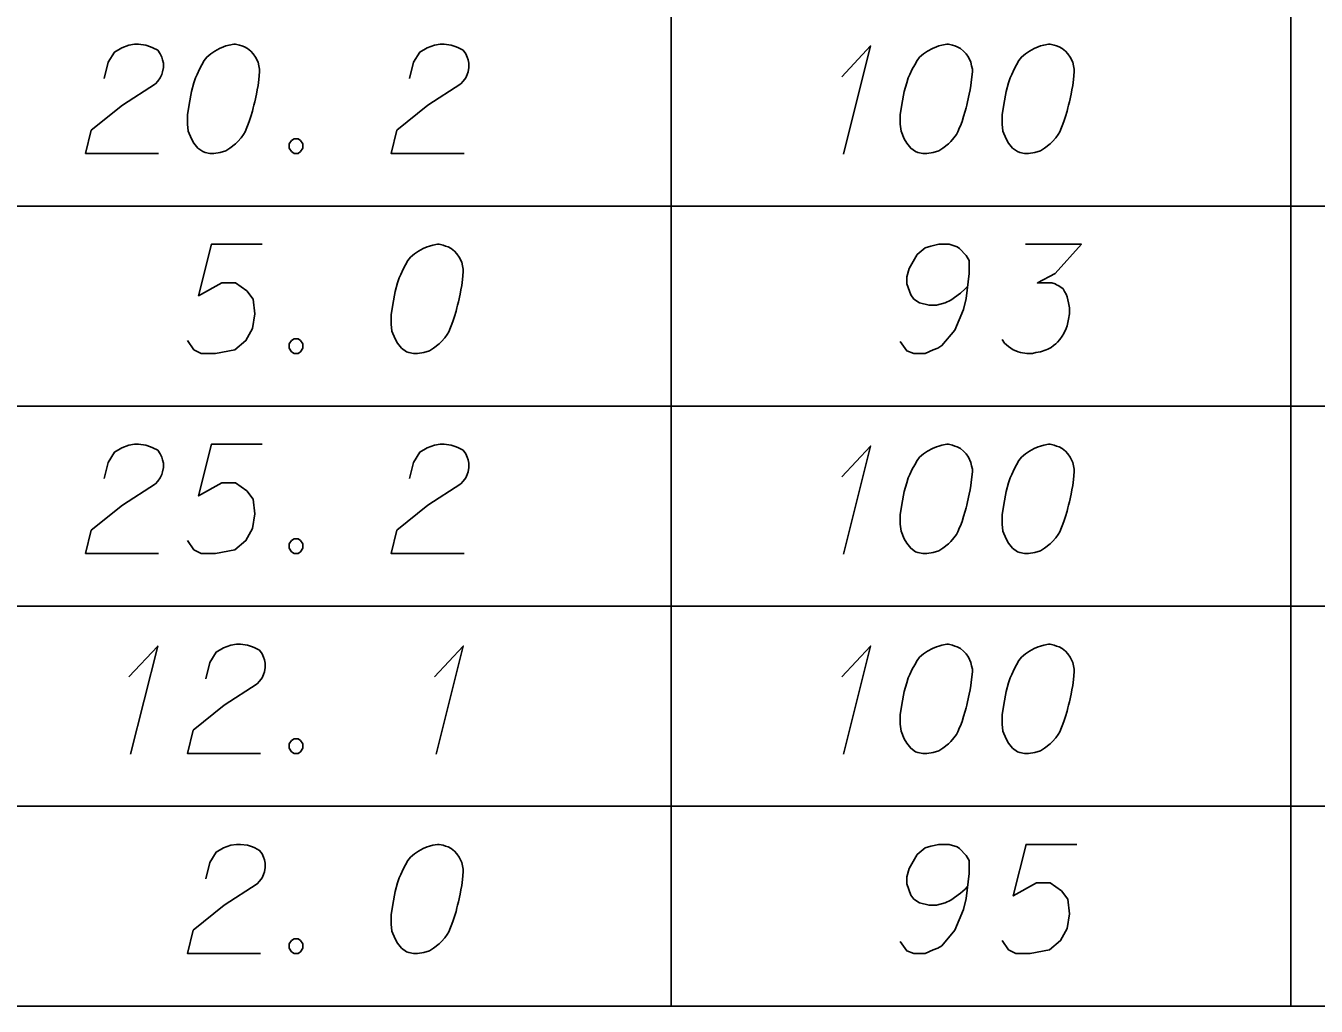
# Model space of a CAD drawing. Extents: x 2074207 to 2076812, y 516372 to 523312.
# Drawn here: x 2076621.8 to 2076678.5, y 519867.3 to 519910.4 of the extents above; entities that cross this region are included whole.
import ezdxf

# ---------------------------------------------------------------- set-up
doc = ezdxf.new("R2010")
doc.units = 0
for name, color, linetype in [('Prop DirtTable_ Soil Test Results - Outline (Major)', 7, 'Continuous'), ('Prop DirtTable_ Soil Test Results - Outline (Minor)', 7, 'Continuous'), ('Prop DirtTable_ Soil Test Results - Tx (Sample Data)', 7, 'Continuous')]:
    doc.layers.add(name, color=color, linetype=linetype)

msp = doc.modelspace()

# ---------------------------------------------------------------- linework, layer by layer
at = {"layer": 'Prop DirtTable_ Soil Test Results - Outline (Major)'}
msp.add_line((2076260.609, 519867.297), (2076811.903, 519867.297), dxfattribs=at)
at = {"layer": 'Prop DirtTable_ Soil Test Results - Outline (Minor)'}
for p, q in [((2076650.154, 519911.297), (2076650.154, 519902.497)), ((2076677.413, 519911.297), (2076677.413, 519902.497)), ((2076260.609, 519902.497), (2076811.903, 519902.497)), ((2076260.609, 519902.497), (2076811.903, 519902.497)), ((2076650.154, 519902.497), (2076650.154, 519893.697)), ((2076677.413, 519902.497), (2076677.413, 519893.697)), ((2076260.609, 519893.697), (2076811.903, 519893.697)), ((2076260.609, 519893.697), (2076811.903, 519893.697)), ((2076650.154, 519893.697), (2076650.154, 519884.897)), ((2076677.413, 519893.697), (2076677.413, 519884.897)), ((2076260.609, 519884.897), (2076811.903, 519884.897)), ((2076260.609, 519884.897), (2076811.903, 519884.897)), ((2076650.154, 519884.897), (2076650.154, 519876.097)), ((2076677.413, 519884.897), (2076677.413, 519876.097)), ((2076260.609, 519876.097), (2076811.903, 519876.097)), ((2076260.609, 519876.097), (2076811.903, 519876.097)), ((2076650.154, 519876.097), (2076650.154, 519867.297)), ((2076677.413, 519876.097), (2076677.413, 519867.297)), ((2076260.609, 519867.297), (2076811.903, 519867.297))]:
    msp.add_line(p, q, dxfattribs=at)
at = {"layer": 'Prop DirtTable_ Soil Test Results - Tx (Sample Data)'}
for points in [[(2076625.207, 519908.107), (2076625.383, 519908.825), (2076625.666, 519909.278), (2076625.983, 519909.467), (2076626.3, 519909.581), (2076626.547, 519909.618), (2076626.724, 519909.618), (2076627.041, 519909.581), (2076627.253, 519909.505), (2076627.359, 519909.467), (2076627.57, 519909.354), (2076627.676, 519909.203), (2076627.747, 519909.052), (2076627.782, 519908.938), (2076627.817, 519908.787), (2076627.817, 519908.598), (2076627.782, 519908.409), (2076627.747, 519908.296), (2076627.676, 519908.144), (2076627.57, 519907.993), (2076627.465, 519907.88), (2076626.018, 519906.935), (2076624.643, 519905.839), (2076624.396, 519904.818), (2076627.606, 519904.818)], [(2076630.992, 519909.618), (2076630.922, 519909.618), (2076630.71, 519909.581), (2076630.569, 519909.543), (2076630.463, 519909.505), (2076630.287, 519909.43), (2076630.075, 519909.316), (2076629.899, 519909.203), (2076629.722, 519909.052), (2076629.616, 519908.9), (2076629.511, 519908.711), (2076629.405, 519908.522), (2076629.299, 519908.296), (2076629.228, 519908.144), (2076629.158, 519907.918), (2076629.052, 519907.54), (2076628.946, 519906.973), (2076628.876, 519906.519), (2076628.876, 519906.104), (2076628.911, 519905.801), (2076629.052, 519905.461), (2076629.158, 519905.272), (2076629.334, 519905.045), (2076629.546, 519904.894), (2076629.652, 519904.856), (2076629.863, 519904.818), (2076630.04, 519904.818), (2076630.322, 519904.856), (2076630.569, 519904.932), (2076630.745, 519905.045), (2076630.992, 519905.234), (2076631.098, 519905.348), (2076631.239, 519905.499), (2076631.345, 519905.65), (2076631.415, 519905.763), (2076631.486, 519905.952), (2076631.521, 519906.028), (2076631.592, 519906.217), (2076631.662, 519906.444), (2076631.733, 519906.67), (2076631.768, 519906.822), (2076631.803, 519906.935), (2076631.839, 519907.086), (2076631.909, 519907.426), (2076631.945, 519907.615), (2076631.98, 519907.804), (2076632.015, 519908.069), (2076632.05, 519908.409), (2076632.05, 519908.522), (2076632.015, 519908.674), (2076631.98, 519908.825), (2076631.874, 519909.052), (2076631.768, 519909.203), (2076631.662, 519909.316), (2076631.521, 519909.43), (2076631.38, 519909.505), (2076631.274, 519909.543), (2076631.169, 519909.581), (2076630.992, 519909.618)], [(2076638.647, 519908.107), (2076638.823, 519908.825), (2076639.106, 519909.278), (2076639.423, 519909.467), (2076639.74, 519909.581), (2076639.987, 519909.618), (2076640.164, 519909.618), (2076640.481, 519909.581), (2076640.693, 519909.505), (2076640.799, 519909.467), (2076641.01, 519909.354), (2076641.116, 519909.203), (2076641.187, 519909.052), (2076641.222, 519908.938), (2076641.257, 519908.787), (2076641.257, 519908.598), (2076641.222, 519908.409), (2076641.187, 519908.296), (2076641.116, 519908.144), (2076641.01, 519907.993), (2076640.905, 519907.88), (2076639.458, 519906.935), (2076638.083, 519905.839), (2076637.836, 519904.818), (2076641.046, 519904.818)], [(2076657.66, 519908.182), (2076658.93, 519909.543), (2076657.731, 519904.781)], [(2076662.352, 519909.618), (2076662.282, 519909.618), (2076662.07, 519909.581), (2076661.929, 519909.543), (2076661.823, 519909.505), (2076661.647, 519909.43), (2076661.435, 519909.316), (2076661.259, 519909.203), (2076661.082, 519909.052), (2076660.976, 519908.9), (2076660.871, 519908.711), (2076660.765, 519908.522), (2076660.659, 519908.296), (2076660.588, 519908.144), (2076660.518, 519907.918), (2076660.412, 519907.54), (2076660.306, 519906.973), (2076660.236, 519906.519), (2076660.236, 519906.104), (2076660.271, 519905.801), (2076660.412, 519905.461), (2076660.518, 519905.272), (2076660.694, 519905.045), (2076660.906, 519904.894), (2076661.012, 519904.856), (2076661.223, 519904.818), (2076661.4, 519904.818), (2076661.682, 519904.856), (2076661.929, 519904.932), (2076662.105, 519905.045), (2076662.352, 519905.234), (2076662.458, 519905.348), (2076662.599, 519905.499), (2076662.705, 519905.65), (2076662.775, 519905.763), (2076662.846, 519905.952), (2076662.881, 519906.028), (2076662.952, 519906.217), (2076663.022, 519906.444), (2076663.093, 519906.67), (2076663.128, 519906.822), (2076663.163, 519906.935), (2076663.199, 519907.086), (2076663.269, 519907.426), (2076663.305, 519907.615), (2076663.34, 519907.804), (2076663.375, 519908.069), (2076663.41, 519908.409), (2076663.41, 519908.522), (2076663.375, 519908.674), (2076663.34, 519908.825), (2076663.234, 519909.052), (2076663.128, 519909.203), (2076663.022, 519909.316), (2076662.881, 519909.43), (2076662.74, 519909.505), (2076662.634, 519909.543), (2076662.529, 519909.581), (2076662.352, 519909.618)], [(2076666.832, 519909.618), (2076666.762, 519909.618), (2076666.55, 519909.581), (2076666.409, 519909.543), (2076666.303, 519909.505), (2076666.127, 519909.43), (2076665.915, 519909.316), (2076665.739, 519909.203), (2076665.562, 519909.052), (2076665.456, 519908.9), (2076665.351, 519908.711), (2076665.245, 519908.522), (2076665.139, 519908.296), (2076665.068, 519908.144), (2076664.998, 519907.918), (2076664.892, 519907.54), (2076664.786, 519906.973), (2076664.716, 519906.519), (2076664.716, 519906.104), (2076664.751, 519905.801), (2076664.892, 519905.461), (2076664.998, 519905.272), (2076665.174, 519905.045), (2076665.386, 519904.894), (2076665.492, 519904.856), (2076665.703, 519904.818), (2076665.88, 519904.818), (2076666.162, 519904.856), (2076666.409, 519904.932), (2076666.585, 519905.045), (2076666.832, 519905.234), (2076666.938, 519905.348), (2076667.079, 519905.499), (2076667.185, 519905.65), (2076667.255, 519905.763), (2076667.326, 519905.952), (2076667.361, 519906.028), (2076667.432, 519906.217), (2076667.502, 519906.444), (2076667.573, 519906.67), (2076667.608, 519906.822), (2076667.643, 519906.935), (2076667.679, 519907.086), (2076667.749, 519907.426), (2076667.785, 519907.615), (2076667.82, 519907.804), (2076667.855, 519908.069), (2076667.89, 519908.409), (2076667.89, 519908.522), (2076667.855, 519908.674), (2076667.82, 519908.825), (2076667.714, 519909.052), (2076667.608, 519909.203), (2076667.502, 519909.316), (2076667.361, 519909.43), (2076667.22, 519909.505), (2076667.114, 519909.543), (2076667.009, 519909.581), (2076666.832, 519909.618)], [(2076633.567, 519905.461), (2076633.744, 519905.461), (2076633.849, 519905.385), (2076633.955, 519905.234), (2076633.955, 519905.045), (2076633.849, 519904.894), (2076633.744, 519904.818), (2076633.567, 519904.818), (2076633.461, 519904.894), (2076633.356, 519905.045), (2076633.356, 519905.234), (2076633.461, 519905.385), (2076633.567, 519905.461)], [(2076632.156, 519900.818), (2076629.934, 519900.818), (2076629.369, 519898.551), (2076630.392, 519899.118), (2076630.992, 519899.118), (2076631.486, 519898.778), (2076631.768, 519898.4), (2076631.839, 519897.757), (2076631.733, 519897.115), (2076631.451, 519896.585), (2076630.957, 519896.17), (2076630.11, 519896.018), (2076629.475, 519896.018), (2076629.158, 519896.17), (2076628.876, 519896.585)], [(2076639.952, 519900.818), (2076639.882, 519900.818), (2076639.67, 519900.781), (2076639.529, 519900.743), (2076639.423, 519900.705), (2076639.247, 519900.63), (2076639.035, 519900.516), (2076638.859, 519900.403), (2076638.682, 519900.252), (2076638.576, 519900.1), (2076638.471, 519899.911), (2076638.365, 519899.722), (2076638.259, 519899.496), (2076638.188, 519899.344), (2076638.118, 519899.118), (2076638.012, 519898.74), (2076637.906, 519898.173), (2076637.836, 519897.719), (2076637.836, 519897.304), (2076637.871, 519897.001), (2076638.012, 519896.661), (2076638.118, 519896.472), (2076638.294, 519896.245), (2076638.506, 519896.094), (2076638.612, 519896.056), (2076638.823, 519896.018), (2076639, 519896.018), (2076639.282, 519896.056), (2076639.529, 519896.132), (2076639.705, 519896.245), (2076639.952, 519896.434), (2076640.058, 519896.548), (2076640.199, 519896.699), (2076640.305, 519896.85), (2076640.375, 519896.963), (2076640.446, 519897.152), (2076640.481, 519897.228), (2076640.552, 519897.417), (2076640.622, 519897.644), (2076640.693, 519897.87), (2076640.728, 519898.022), (2076640.763, 519898.135), (2076640.799, 519898.286), (2076640.869, 519898.626), (2076640.905, 519898.815), (2076640.94, 519899.004), (2076640.975, 519899.269), (2076641.01, 519899.609), (2076641.01, 519899.722), (2076640.975, 519899.874), (2076640.94, 519900.025), (2076640.834, 519900.252), (2076640.728, 519900.403), (2076640.622, 519900.516), (2076640.481, 519900.63), (2076640.34, 519900.705), (2076640.234, 519900.743), (2076640.129, 519900.781), (2076639.952, 519900.818)], [(2076660.236, 519896.548), (2076660.518, 519896.132), (2076660.835, 519896.018), (2076661.329, 519896.018), (2076661.682, 519896.17), (2076661.894, 519896.245), (2076662.07, 519896.359), (2076662.634, 519897.039), (2076663.022, 519897.946), (2076663.128, 519898.437), (2076663.269, 519899.533), (2076663.269, 519900.1), (2076663.128, 519900.327), (2076662.846, 519900.63), (2076662.74, 519900.705), (2076662.387, 519900.818), (2076661.929, 519900.818), (2076661.576, 519900.743), (2076661.329, 519900.667), (2076660.976, 519900.365), (2076660.624, 519899.76), (2076660.518, 519899.382), (2076660.518, 519899.08), (2076660.694, 519898.589), (2076660.835, 519898.4), (2076661.082, 519898.248), (2076661.506, 519898.135), (2076661.823, 519898.135), (2076662.211, 519898.248), (2076662.458, 519898.362), (2076662.881, 519898.664), (2076663.093, 519898.853), (2076663.199, 519898.967)], [(2076665.739, 519900.818), (2076668.208, 519900.818), (2076667.044, 519899.533), (2076666.268, 519899.118), (2076666.903, 519899.118), (2076667.044, 519899.08), (2076667.114, 519899.042), (2076667.185, 519899.004), (2076667.255, 519898.967), (2076667.397, 519898.853), (2076667.467, 519898.74), (2076667.538, 519898.626), (2076667.573, 519898.513), (2076667.643, 519898.248), (2076667.679, 519898.022), (2076667.679, 519897.908), (2076667.679, 519897.757), (2076667.643, 519897.53), (2076667.608, 519897.379), (2076667.573, 519897.228), (2076667.538, 519897.115), (2076667.502, 519897.039), (2076667.467, 519896.963), (2076667.432, 519896.888), (2076667.361, 519896.774), (2076667.255, 519896.623), (2076667.15, 519896.51), (2076667.079, 519896.434), (2076666.973, 519896.359), (2076666.867, 519896.283), (2076666.726, 519896.207), (2076666.656, 519896.17), (2076666.409, 519896.094), (2076666.197, 519896.056), (2076666.056, 519896.018), (2076665.809, 519896.018), (2076665.527, 519896.056), (2076665.421, 519896.094), (2076665.315, 519896.132), (2076665.209, 519896.17), (2076665.104, 519896.245), (2076664.998, 519896.321), (2076664.821, 519896.472), (2076664.716, 519896.623)], [(2076633.567, 519896.661), (2076633.744, 519896.661), (2076633.849, 519896.585), (2076633.955, 519896.434), (2076633.955, 519896.245), (2076633.849, 519896.094), (2076633.744, 519896.018), (2076633.567, 519896.018), (2076633.461, 519896.094), (2076633.356, 519896.245), (2076633.356, 519896.434), (2076633.461, 519896.585), (2076633.567, 519896.661)], [(2076625.207, 519890.507), (2076625.383, 519891.225), (2076625.666, 519891.678), (2076625.983, 519891.867), (2076626.3, 519891.981), (2076626.547, 519892.018), (2076626.724, 519892.018), (2076627.041, 519891.981), (2076627.253, 519891.905), (2076627.359, 519891.867), (2076627.57, 519891.754), (2076627.676, 519891.603), (2076627.747, 519891.452), (2076627.782, 519891.338), (2076627.817, 519891.187), (2076627.817, 519890.998), (2076627.782, 519890.809), (2076627.747, 519890.696), (2076627.676, 519890.544), (2076627.57, 519890.393), (2076627.465, 519890.28), (2076626.018, 519889.335), (2076624.643, 519888.239), (2076624.396, 519887.218), (2076627.606, 519887.218)], [(2076632.156, 519892.018), (2076629.934, 519892.018), (2076629.369, 519889.751), (2076630.392, 519890.318), (2076630.992, 519890.318), (2076631.486, 519889.978), (2076631.768, 519889.6), (2076631.839, 519888.957), (2076631.733, 519888.315), (2076631.451, 519887.785), (2076630.957, 519887.37), (2076630.11, 519887.218), (2076629.475, 519887.218), (2076629.158, 519887.37), (2076628.876, 519887.785)], [(2076638.647, 519890.507), (2076638.823, 519891.225), (2076639.106, 519891.678), (2076639.423, 519891.867), (2076639.74, 519891.981), (2076639.987, 519892.018), (2076640.164, 519892.018), (2076640.481, 519891.981), (2076640.693, 519891.905), (2076640.799, 519891.867), (2076641.01, 519891.754), (2076641.116, 519891.603), (2076641.187, 519891.452), (2076641.222, 519891.338), (2076641.257, 519891.187), (2076641.257, 519890.998), (2076641.222, 519890.809), (2076641.187, 519890.696), (2076641.116, 519890.544), (2076641.01, 519890.393), (2076640.905, 519890.28), (2076639.458, 519889.335), (2076638.083, 519888.239), (2076637.836, 519887.218), (2076641.046, 519887.218)], [(2076657.66, 519890.582), (2076658.93, 519891.943), (2076657.731, 519887.181)], [(2076662.352, 519892.018), (2076662.282, 519892.018), (2076662.07, 519891.981), (2076661.929, 519891.943), (2076661.823, 519891.905), (2076661.647, 519891.83), (2076661.435, 519891.716), (2076661.259, 519891.603), (2076661.082, 519891.452), (2076660.976, 519891.3), (2076660.871, 519891.111), (2076660.765, 519890.922), (2076660.659, 519890.696), (2076660.588, 519890.544), (2076660.518, 519890.318), (2076660.412, 519889.94), (2076660.306, 519889.373), (2076660.236, 519888.919), (2076660.236, 519888.504), (2076660.271, 519888.201), (2076660.412, 519887.861), (2076660.518, 519887.672), (2076660.694, 519887.445), (2076660.906, 519887.294), (2076661.012, 519887.256), (2076661.223, 519887.218), (2076661.4, 519887.218), (2076661.682, 519887.256), (2076661.929, 519887.332), (2076662.105, 519887.445), (2076662.352, 519887.634), (2076662.458, 519887.748), (2076662.599, 519887.899), (2076662.705, 519888.05), (2076662.775, 519888.163), (2076662.846, 519888.352), (2076662.881, 519888.428), (2076662.952, 519888.617), (2076663.022, 519888.844), (2076663.093, 519889.07), (2076663.128, 519889.222), (2076663.163, 519889.335), (2076663.199, 519889.486), (2076663.269, 519889.826), (2076663.305, 519890.015), (2076663.34, 519890.204), (2076663.375, 519890.469), (2076663.41, 519890.809), (2076663.41, 519890.922), (2076663.375, 519891.074), (2076663.34, 519891.225), (2076663.234, 519891.452), (2076663.128, 519891.603), (2076663.022, 519891.716), (2076662.881, 519891.83), (2076662.74, 519891.905), (2076662.634, 519891.943), (2076662.529, 519891.981), (2076662.352, 519892.018)], [(2076666.832, 519892.018), (2076666.762, 519892.018), (2076666.55, 519891.981), (2076666.409, 519891.943), (2076666.303, 519891.905), (2076666.127, 519891.83), (2076665.915, 519891.716), (2076665.739, 519891.603), (2076665.562, 519891.452), (2076665.456, 519891.3), (2076665.351, 519891.111), (2076665.245, 519890.922), (2076665.139, 519890.696), (2076665.068, 519890.544), (2076664.998, 519890.318), (2076664.892, 519889.94), (2076664.786, 519889.373), (2076664.716, 519888.919), (2076664.716, 519888.504), (2076664.751, 519888.201), (2076664.892, 519887.861), (2076664.998, 519887.672), (2076665.174, 519887.445), (2076665.386, 519887.294), (2076665.492, 519887.256), (2076665.703, 519887.218), (2076665.88, 519887.218), (2076666.162, 519887.256), (2076666.409, 519887.332), (2076666.585, 519887.445), (2076666.832, 519887.634), (2076666.938, 519887.748), (2076667.079, 519887.899), (2076667.185, 519888.05), (2076667.255, 519888.163), (2076667.326, 519888.352), (2076667.361, 519888.428), (2076667.432, 519888.617), (2076667.502, 519888.844), (2076667.573, 519889.07), (2076667.608, 519889.222), (2076667.643, 519889.335), (2076667.679, 519889.486), (2076667.749, 519889.826), (2076667.785, 519890.015), (2076667.82, 519890.204), (2076667.855, 519890.469), (2076667.89, 519890.809), (2076667.89, 519890.922), (2076667.855, 519891.074), (2076667.82, 519891.225), (2076667.714, 519891.452), (2076667.608, 519891.603), (2076667.502, 519891.716), (2076667.361, 519891.83), (2076667.22, 519891.905), (2076667.114, 519891.943), (2076667.009, 519891.981), (2076666.832, 519892.018)], [(2076633.567, 519887.861), (2076633.744, 519887.861), (2076633.849, 519887.785), (2076633.955, 519887.634), (2076633.955, 519887.445), (2076633.849, 519887.294), (2076633.744, 519887.218), (2076633.567, 519887.218), (2076633.461, 519887.294), (2076633.356, 519887.445), (2076633.356, 519887.634), (2076633.461, 519887.785), (2076633.567, 519887.861)], [(2076626.3, 519881.782), (2076627.57, 519883.143), (2076626.371, 519878.381)], [(2076629.687, 519881.707), (2076629.863, 519882.425), (2076630.146, 519882.878), (2076630.463, 519883.067), (2076630.78, 519883.181), (2076631.027, 519883.218), (2076631.204, 519883.218), (2076631.521, 519883.181), (2076631.733, 519883.105), (2076631.839, 519883.067), (2076632.05, 519882.954), (2076632.156, 519882.803), (2076632.227, 519882.652), (2076632.262, 519882.538), (2076632.297, 519882.387), (2076632.297, 519882.198), (2076632.262, 519882.009), (2076632.227, 519881.896), (2076632.156, 519881.744), (2076632.05, 519881.593), (2076631.945, 519881.48), (2076630.498, 519880.535), (2076629.123, 519879.439), (2076628.876, 519878.418), (2076632.086, 519878.418)], [(2076639.74, 519881.782), (2076641.01, 519883.143), (2076639.811, 519878.381)], [(2076657.66, 519881.782), (2076658.93, 519883.143), (2076657.731, 519878.381)], [(2076662.352, 519883.218), (2076662.282, 519883.218), (2076662.07, 519883.181), (2076661.929, 519883.143), (2076661.823, 519883.105), (2076661.647, 519883.03), (2076661.435, 519882.916), (2076661.259, 519882.803), (2076661.082, 519882.652), (2076660.976, 519882.5), (2076660.871, 519882.311), (2076660.765, 519882.122), (2076660.659, 519881.896), (2076660.588, 519881.744), (2076660.518, 519881.518), (2076660.412, 519881.14), (2076660.306, 519880.573), (2076660.236, 519880.119), (2076660.236, 519879.704), (2076660.271, 519879.401), (2076660.412, 519879.061), (2076660.518, 519878.872), (2076660.694, 519878.645), (2076660.906, 519878.494), (2076661.012, 519878.456), (2076661.223, 519878.418), (2076661.4, 519878.418), (2076661.682, 519878.456), (2076661.929, 519878.532), (2076662.105, 519878.645), (2076662.352, 519878.834), (2076662.458, 519878.948), (2076662.599, 519879.099), (2076662.705, 519879.25), (2076662.775, 519879.363), (2076662.846, 519879.552), (2076662.881, 519879.628), (2076662.952, 519879.817), (2076663.022, 519880.044), (2076663.093, 519880.27), (2076663.128, 519880.422), (2076663.163, 519880.535), (2076663.199, 519880.686), (2076663.269, 519881.026), (2076663.305, 519881.215), (2076663.34, 519881.404), (2076663.375, 519881.669), (2076663.41, 519882.009), (2076663.41, 519882.122), (2076663.375, 519882.274), (2076663.34, 519882.425), (2076663.234, 519882.652), (2076663.128, 519882.803), (2076663.022, 519882.916), (2076662.881, 519883.03), (2076662.74, 519883.105), (2076662.634, 519883.143), (2076662.529, 519883.181), (2076662.352, 519883.218)], [(2076666.832, 519883.218), (2076666.762, 519883.218), (2076666.55, 519883.181), (2076666.409, 519883.143), (2076666.303, 519883.105), (2076666.127, 519883.03), (2076665.915, 519882.916), (2076665.739, 519882.803), (2076665.562, 519882.652), (2076665.456, 519882.5), (2076665.351, 519882.311), (2076665.245, 519882.122), (2076665.139, 519881.896), (2076665.068, 519881.744), (2076664.998, 519881.518), (2076664.892, 519881.14), (2076664.786, 519880.573), (2076664.716, 519880.119), (2076664.716, 519879.704), (2076664.751, 519879.401), (2076664.892, 519879.061), (2076664.998, 519878.872), (2076665.174, 519878.645), (2076665.386, 519878.494), (2076665.492, 519878.456), (2076665.703, 519878.418), (2076665.88, 519878.418), (2076666.162, 519878.456), (2076666.409, 519878.532), (2076666.585, 519878.645), (2076666.832, 519878.834), (2076666.938, 519878.948), (2076667.079, 519879.099), (2076667.185, 519879.25), (2076667.255, 519879.363), (2076667.326, 519879.552), (2076667.361, 519879.628), (2076667.432, 519879.817), (2076667.502, 519880.044), (2076667.573, 519880.27), (2076667.608, 519880.422), (2076667.643, 519880.535), (2076667.679, 519880.686), (2076667.749, 519881.026), (2076667.785, 519881.215), (2076667.82, 519881.404), (2076667.855, 519881.669), (2076667.89, 519882.009), (2076667.89, 519882.122), (2076667.855, 519882.274), (2076667.82, 519882.425), (2076667.714, 519882.652), (2076667.608, 519882.803), (2076667.502, 519882.916), (2076667.361, 519883.03), (2076667.22, 519883.105), (2076667.114, 519883.143), (2076667.009, 519883.181), (2076666.832, 519883.218)], [(2076633.567, 519879.061), (2076633.744, 519879.061), (2076633.849, 519878.985), (2076633.955, 519878.834), (2076633.955, 519878.645), (2076633.849, 519878.494), (2076633.744, 519878.418), (2076633.567, 519878.418), (2076633.461, 519878.494), (2076633.356, 519878.645), (2076633.356, 519878.834), (2076633.461, 519878.985), (2076633.567, 519879.061)], [(2076629.687, 519872.907), (2076629.863, 519873.625), (2076630.146, 519874.078), (2076630.463, 519874.267), (2076630.78, 519874.381), (2076631.027, 519874.418), (2076631.204, 519874.418), (2076631.521, 519874.381), (2076631.733, 519874.305), (2076631.839, 519874.267), (2076632.05, 519874.154), (2076632.156, 519874.003), (2076632.227, 519873.852), (2076632.262, 519873.738), (2076632.297, 519873.587), (2076632.297, 519873.398), (2076632.262, 519873.209), (2076632.227, 519873.096), (2076632.156, 519872.944), (2076632.05, 519872.793), (2076631.945, 519872.68), (2076630.498, 519871.735), (2076629.123, 519870.639), (2076628.876, 519869.618), (2076632.086, 519869.618)], [(2076639.952, 519874.418), (2076639.882, 519874.418), (2076639.67, 519874.381), (2076639.529, 519874.343), (2076639.423, 519874.305), (2076639.247, 519874.23), (2076639.035, 519874.116), (2076638.859, 519874.003), (2076638.682, 519873.852), (2076638.576, 519873.7), (2076638.471, 519873.511), (2076638.365, 519873.322), (2076638.259, 519873.096), (2076638.188, 519872.944), (2076638.118, 519872.718), (2076638.012, 519872.34), (2076637.906, 519871.773), (2076637.836, 519871.319), (2076637.836, 519870.904), (2076637.871, 519870.601), (2076638.012, 519870.261), (2076638.118, 519870.072), (2076638.294, 519869.845), (2076638.506, 519869.694), (2076638.612, 519869.656), (2076638.823, 519869.618), (2076639, 519869.618), (2076639.282, 519869.656), (2076639.529, 519869.732), (2076639.705, 519869.845), (2076639.952, 519870.034), (2076640.058, 519870.148), (2076640.199, 519870.299), (2076640.305, 519870.45), (2076640.375, 519870.563), (2076640.446, 519870.752), (2076640.481, 519870.828), (2076640.552, 519871.017), (2076640.622, 519871.244), (2076640.693, 519871.47), (2076640.728, 519871.622), (2076640.763, 519871.735), (2076640.799, 519871.886), (2076640.869, 519872.226), (2076640.905, 519872.415), (2076640.94, 519872.604), (2076640.975, 519872.869), (2076641.01, 519873.209), (2076641.01, 519873.322), (2076640.975, 519873.474), (2076640.94, 519873.625), (2076640.834, 519873.852), (2076640.728, 519874.003), (2076640.622, 519874.116), (2076640.481, 519874.23), (2076640.34, 519874.305), (2076640.234, 519874.343), (2076640.129, 519874.381), (2076639.952, 519874.418)], [(2076660.236, 519870.148), (2076660.518, 519869.732), (2076660.835, 519869.618), (2076661.329, 519869.618), (2076661.682, 519869.77), (2076661.894, 519869.845), (2076662.07, 519869.959), (2076662.634, 519870.639), (2076663.022, 519871.546), (2076663.128, 519872.037), (2076663.269, 519873.133), (2076663.269, 519873.7), (2076663.128, 519873.927), (2076662.846, 519874.23), (2076662.74, 519874.305), (2076662.387, 519874.418), (2076661.929, 519874.418), (2076661.576, 519874.343), (2076661.329, 519874.267), (2076660.976, 519873.965), (2076660.624, 519873.36), (2076660.518, 519872.982), (2076660.518, 519872.68), (2076660.694, 519872.189), (2076660.835, 519872), (2076661.082, 519871.848), (2076661.506, 519871.735), (2076661.823, 519871.735), (2076662.211, 519871.848), (2076662.458, 519871.962), (2076662.881, 519872.264), (2076663.093, 519872.453), (2076663.199, 519872.567)], [(2076667.996, 519874.418), (2076665.774, 519874.418), (2076665.209, 519872.151), (2076666.232, 519872.718), (2076666.832, 519872.718), (2076667.326, 519872.378), (2076667.608, 519872), (2076667.679, 519871.357), (2076667.573, 519870.715), (2076667.291, 519870.185), (2076666.797, 519869.77), (2076665.95, 519869.618), (2076665.315, 519869.618), (2076664.998, 519869.77), (2076664.716, 519870.185)], [(2076633.567, 519870.261), (2076633.744, 519870.261), (2076633.849, 519870.185), (2076633.955, 519870.034), (2076633.955, 519869.845), (2076633.849, 519869.694), (2076633.744, 519869.618), (2076633.567, 519869.618), (2076633.461, 519869.694), (2076633.356, 519869.845), (2076633.356, 519870.034), (2076633.461, 519870.185), (2076633.567, 519870.261)]]:
    msp.add_lwpolyline(points, dxfattribs=at)

doc.saveas('drawing.dxf')
